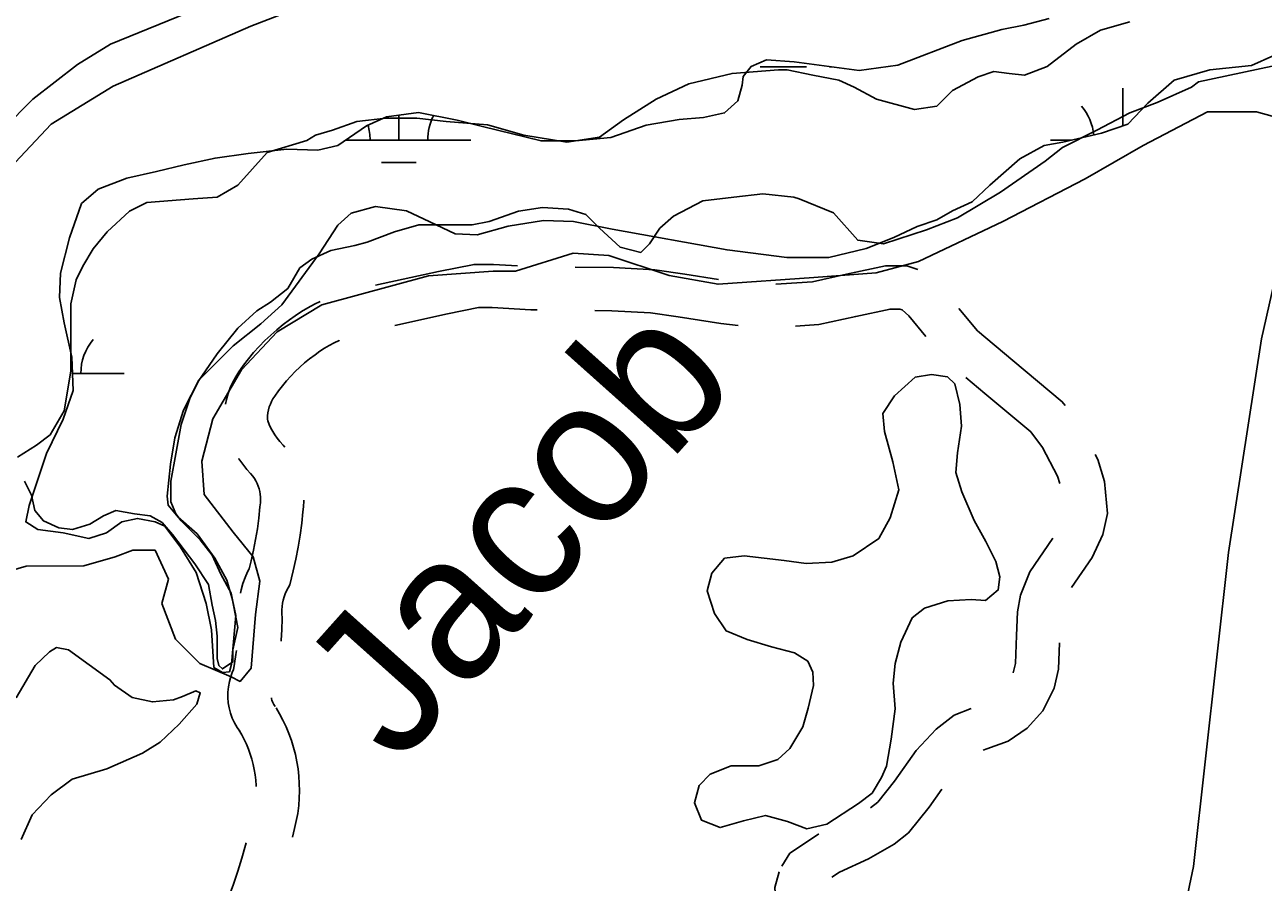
# Model space of a CAD drawing. Extents: x 3297772 to 3335630, y 634068 to 659439.
# Drawn here: x 3308389 to 3309248, y 651999 to 652593 of the extents above; entities that cross this region are included whole.
import ezdxf

# ---------------------------------------------------------------- set-up
doc = ezdxf.new("R2010")
doc.units = 0
for name, color, linetype in [('V-RIVR-IDEN', 7, 'Continuous'), ('V-ROAD-CNTR', 7, 'Continuous'), ('V-SITE-OTLN', 7, 'Continuous'), ('V-TOPO-SHOR', 7, 'Continuous'), ('V-WETL-SWMP', 7, 'Continuous')]:
    doc.layers.add(name, color=color, linetype=linetype)

msp = doc.modelspace()

# ---------------------------------------------------------------- linework, layer by layer
at = {"layer": 'V-ROAD-CNTR'}
for points in [[(3308635.08, 652655.96), (3308448.9, 652579.83), (3308426.11, 652565.67), (3308395.06, 652541.79), (3308374.78, 652521.01)], [(3308632.68, 652412.59), (3308676.36, 652422.12), (3308700.99, 652427.1), (3308714.44, 652427.12), (3308731.12, 652426.2)], [(3308771.1, 652425.28), (3308797.58, 652424.97), (3308826.31, 652423.42), (3308847.06, 652420.27), (3308870.52, 652416.61)], [(3308910.27, 652413.42), (3308913.82, 652413.63), (3308935.69, 652415.12), (3308959.24, 652420.32), (3308986.19, 652426.09), (3309000.97, 652426.12), (3309008.62, 652423.59)], [(3308528.64, 652330.15), (3308529.29, 652333.35), (3308530.46, 652337.47), (3308531.93, 652341.49), (3308533.7, 652345.38), (3308535.74, 652349.15), (3308537.91, 652352.51), (3308541.13, 652357.12), (3308544.55, 652361.62), (3308548.15, 652365.97), (3308551.92, 652370.17), (3308555.86, 652374.22), (3308559.96, 652378.11), (3308564.21, 652381.83), (3308568.61, 652385.37), (3308572.96, 652388.59), (3308576.92, 652391.48), (3308581.25, 652394.34), (3308585.7, 652397.01), (3308590.26, 652399.47), (3308594.37, 652401.45)], [(3308646.11, 652384.82), (3308682.52, 652392.76), (3308704.01, 652397.1), (3308713.63, 652397.12), (3308740.45, 652395.64), (3308744.77, 652395.59)], [(3308923.91, 652384.25), (3308939.97, 652385.35), (3308965.62, 652391.01), (3308989.4, 652396.1), (3308996.16, 652396.11), (3308997.8, 652395.57), (3309002.36, 652391.48), (3309014.25, 652377.19)], [(3309037.2, 652396.52), (3309050.08, 652381.04), (3309074.46, 652360.44), (3309108.81, 652331.78), (3309110.75, 652329.26)], [(3308784.77, 652395.11), (3308796.6, 652394.97), (3308823.24, 652393.54), (3308842.49, 652390.62), (3308872.01, 652386.01), (3308884.06, 652384.66)], [(3308569.77, 652300.44), (3308568.71, 652301.72), (3308566.3, 652304.36), (3308564.56, 652306.52), (3308562.95, 652308.79), (3308561.49, 652311.15), (3308560.17, 652313.6), (3308559.01, 652316.12), (3308558, 652318.71), (3308557.68, 652319.7), (3308557.67, 652320.12), (3308557.78, 652322.18), (3308558.05, 652324.22), (3308558.46, 652326.23), (3308559.02, 652328.21), (3308559.73, 652330.14), (3308560.57, 652332.01), (3308561.56, 652333.82), (3308562.82, 652335.78), (3308565.38, 652339.44), (3308568.06, 652342.97), (3308570.89, 652346.39), (3308573.85, 652349.69), (3308576.94, 652352.87), (3308580.16, 652355.92), (3308583.5, 652358.85), (3308586.96, 652361.62), (3308590.72, 652364.41), (3308594.04, 652366.83), (3308597.24, 652368.95), (3308600.53, 652370.92), (3308603.91, 652372.74), (3308607.37, 652374.41), (3308607.56, 652374.49)], [(3309041.99, 652348.6), (3309055.16, 652337.46), (3309087.04, 652310.87), (3309095.25, 652300.19), (3309105.61, 652280.24), (3309107.19, 652275.22)], [(3309131.59, 652295.3), (3309133.44, 652291.75), (3309138.2, 652276.62), (3309140.1, 652254.31), (3309137, 652239.68), (3309129.62, 652223.92), (3309115.29, 652203)], [(3308538.96, 652199.11), (3308539.45, 652201.46), (3308540.67, 652205.74), (3308542.19, 652209.92), (3308544, 652213.98), (3308545, 652215.84), (3308546.47, 652221.57), (3308548.12, 652228.9), (3308549.54, 652236.27), (3308550.75, 652243.68), (3308551.74, 652251.12), (3308552.55, 652259), (3308552.9, 652261.72), (3308553, 652263.69), (3308552.96, 652265.67), (3308552.77, 652267.64), (3308552.44, 652269.59), (3308551.95, 652271.51), (3308551.33, 652273.4), (3308550.57, 652275.22), (3308549.66, 652277), (3308548.63, 652278.7), (3308547.48, 652280.32), (3308546.07, 652282.02), (3308543.5, 652284.84), (3308540.6, 652288.44), (3308537.94, 652292.21), (3308537.78, 652292.46)], [(3308567.15, 652165.72), (3308567.22, 652166.47), (3308567.71, 652173.62), (3308568, 652181.44), (3308567.7, 652185.16), (3308567.68, 652187.46), (3308567.83, 652189.75), (3308568.14, 652192.03), (3308568.61, 652194.29), (3308569.23, 652196.5), (3308570.02, 652198.67), (3308570.96, 652200.78), (3308573.15, 652204.87), (3308575.64, 652214.55), (3308577.48, 652222.75), (3308579.08, 652231), (3308580.43, 652239.29), (3308581.54, 652247.62), (3308582.35, 652255.55), (3308582.79, 652258.99), (3308583.02, 652263.21), (3308583.01, 652263.61)], [(3309102.29, 652237.12), (3309086.4, 652213.92), (3309079.8, 652197.78), (3309077.86, 652186.02), (3309077.07, 652169.68), (3309076.39, 652150.25), (3309074.89, 652143.72)], [(3309106.91, 652164.64), (3309106.27, 652146.34), (3309103.26, 652133.21), (3309095.41, 652117.42), (3309084.41, 652105.38), (3309071.4, 652096.33), (3309056.64, 652091.09), (3309054.07, 652090.1)], [(3308538.47, 652103.38), (3308536.74, 652105.86), (3308534.91, 652109.07), (3308533.37, 652112.44), (3308532.13, 652115.9), (3308531.2, 652119.48), (3308530.58, 652123.12), (3308530.28, 652126.8), (3308530.31, 652130.5), (3308530.65, 652134.17), (3308531.32, 652137.8), (3308532.3, 652141.37), (3308533.59, 652144.82), (3308534.07, 652145.83), (3308534.92, 652150.31), (3308535.91, 652156.5), (3308536.27, 652159.3)], [(3308563.14, 652120.44), (3308562.15, 652121.87), (3308561.63, 652122.79), (3308561.18, 652123.75), (3308560.82, 652124.77), (3308560.55, 652125.79), (3308560.43, 652126.55)], [(3308575, 652029.8), (3308576.49, 652035.95), (3308578.8, 652046.37), (3308579.45, 652051.82), (3308579.81, 652056.88), (3308579.93, 652061.95), (3308579.82, 652067.03), (3308579.48, 652072.09), (3308578.91, 652077.13), (3308578.1, 652082.14), (3308577.06, 652087.11), (3308575.79, 652092.02), (3308574.3, 652096.87), (3308572.58, 652101.65), (3308570.64, 652106.34), (3308568.49, 652110.94), (3308566.13, 652115.42), (3308563.74, 652119.5)], [(3309045.74, 652119.04), (3309033.99, 652114.5), (3309021.33, 652104.72), (3309007.5, 652089.97), (3308992.61, 652068.72), (3308980.9, 652054.21), (3308975.78, 652050.09)], [(3308549.86, 652065.05), (3308549.85, 652065.69), (3308549.6, 652069.38), (3308549.18, 652073.04), (3308548.59, 652076.67), (3308547.84, 652080.29), (3308546.92, 652083.85), (3308545.83, 652087.38), (3308544.58, 652090.84), (3308543.18, 652094.25), (3308541.62, 652097.58), (3308539.9, 652100.84), (3308537.86, 652104.32)], [(3309025.4, 652063.23), (3309016.59, 652050.68), (3309002.22, 652032.85), (3308992.36, 652024.93), (3308974.56, 652014.72), (3308954.29, 652005.66), (3308948.98, 652002.11)], [(3308940.09, 652032.18), (3308939.72, 652032.01), (3308919.84, 652018.71), (3308914.31, 652009.8)], [(3308506.3, 651933.04), (3308507.99, 651936.17), (3308512.32, 651944.66), (3308516.46, 651953.26), (3308520.4, 651961.95), (3308524.15, 651970.75), (3308527.69, 651979.53), (3308531.04, 651988.38), (3308534.21, 651997.29), (3308537.2, 652006.27), (3308540, 652015.3), (3308542.61, 652024.4), (3308542.99, 652025.84)], [(3308912.56, 652005.8), (3308909.64, 651995.01), (3308910.58, 651977.74), (3308912.04, 651961.38), (3308910.95, 651952.57), (3308910.07, 651950.34), (3308906.12, 651947.18), (3308902.79, 651945.06)]]:
    msp.add_lwpolyline(points, dxfattribs=at)
at = {"layer": 'V-SITE-OTLN'}
for points in [[(3308364.08, 652210.12), (3308390.31, 652217.89), (3308430.46, 652217.97), (3308452.07, 652224.19), (3308464.41, 652228.84), (3308479.85, 652228.87), (3308489.15, 652208.81), (3308484.55, 652191.82), (3308493.86, 652167.13), (3308510.88, 652150.18), (3308532.52, 652140.95), (3308538.7, 652137.88), (3308546.4, 652147.15), (3308549.42, 652184.22), (3308552.46, 652207.39), (3308547.8, 652224.36), (3308533.87, 652241.32), (3308513.75, 652267.54), (3308512.16, 652290.69), (3308519.83, 652320.05), (3308539.84, 652354.06), (3308564.5, 652380.35), (3308595.34, 652398.94), (3308669.43, 652419.15), (3308714.2, 652422.33), (3308729.64, 652422.35), (3308769.76, 652434.78), (3308794.48, 652433.28), (3308836.19, 652419.46), (3308870.17, 652413.35), (3308936.56, 652418.11), (3308979.79, 652421.28), (3309009.11, 652429.05), (3309067.74, 652456.96), (3309124.82, 652486.4), (3309164.92, 652509.64), (3309209.66, 652532.89), (3309243.63, 652532.95), (3309265.26, 652526.81)], [(3309273.05, 652491.31), (3309247.01, 652375.45), (3309224.13, 652227.17), (3309199.83, 652009.41), (3309134.02, 651695.82), (3309095.7, 651542.88), (3309061.92, 651444), (3309015.73, 651366.7), (3308977.24, 651307.95), (3308976.38, 651285.31), (3308975.77, 651269.35), (3308971.2, 651235.37), (3308926.62, 651128.74), (3308798.85, 650920.04), (3308618.65, 650674.19), (3308493.84, 650527.26), (3308338.21, 650352.48), (3308239.64, 650216.41), (3308134.92, 650067.98)]]:
    msp.add_lwpolyline(points, dxfattribs=at)
at = {"layer": 'V-TOPO-SHOR'}
for points in [[(3308651.25, 652633.01), (3308546.2, 652592.43), (3308450.71, 652550.65), (3308407.73, 652524.39), (3308368.34, 652482.61), (3308345.66, 652439.63), (3308326.56, 652368.01), (3308293.14, 652235.51), (3308228.68, 651988.42), (3308198.84, 651921.57), (3308167.8, 651876.21), (3308085.44, 651784.3), (3307992.33, 651695.96), (3307909.96, 651625.54), (3307875.35, 651577.79), (3307853.86, 651543.17), (3307844.31, 651530.04), (3307809.69, 651453.64), (3307781.04, 651365.31), (3307770.3, 651317.56), (3307765.53, 651296.08)], [(3309155.58, 652595.41), (3309135.29, 652589.44), (3309118.58, 652579.89), (3309098.29, 652564.38), (3309082.77, 652558.41), (3309072.02, 652559.6), (3309061.28, 652560.79), (3309050.54, 652557.21), (3309032.63, 652547.66), (3309021.89, 652536.92), (3309006.37, 652534.53), (3308980.11, 652541.7), (3308964.59, 652550.05), (3308953.85, 652554.83), (3308935.94, 652558.41), (3308918.04, 652561.99), (3308912.07, 652561.99), (3308879.84, 652559.6), (3308850, 652552.44), (3308827.32, 652541.7), (3308804.64, 652527.37), (3308787.92, 652515.43), (3308765.24, 652511.85), (3308735.4, 652516.63), (3308710.33, 652523.79), (3308681.69, 652526.18), (3308661.39, 652528.57), (3308639.91, 652528.57), (3308619.61, 652526.18), (3308602.9, 652520.21), (3308590.97, 652516.63), (3308585, 652513.05), (3308557.54, 652504.69), (3308537.25, 652482.01), (3308522.92, 652473.66), (3308506.21, 652472.46), (3308473.98, 652470.07), (3308462.05, 652464.11), (3308446.53, 652449.78), (3308436.98, 652437.84), (3308429.82, 652425.91), (3308425.04, 652416.36), (3308421.46, 652399.65), (3308421.46, 652386.52), (3308421.46, 652367.42), (3308421.46, 652353.09)], [(3308389.23, 652276.7), (3308394.01, 652267.15), (3308396.39, 652256.4), (3308402.36, 652249.24), (3308413.1, 652244.47), (3308422.65, 652243.27), (3308434.59, 652246.85), (3308444.14, 652252.82), (3308452.5, 652256.4), (3308465.63, 652254.02), (3308476.37, 652252.82), (3308484.73, 652248.05), (3308491.89, 652239.69), (3308507.41, 652219.4), (3308516.96, 652205.07), (3308519.34, 652190.75), (3308521.73, 652180.01), (3308522.92, 652169.26), (3308522.92, 652158.52), (3308522.92, 652153.75), (3308524.12, 652148.97), (3308526.51, 652146.58), (3308533.67, 652151.36), (3308533.67, 652159.71), (3308537.25, 652175.23), (3308532.47, 652199.11), (3308525.31, 652212.24), (3308519.34, 652225.37), (3308510.99, 652236.11), (3308497.86, 652249.24), (3308494.28, 652254.02), (3308490.69, 652262.37), (3308490.69, 652276.7), (3308494.28, 652295.79), (3308497.86, 652316.09), (3308503.83, 652333.99), (3308509.79, 652345.93), (3308522.92, 652365.03), (3308537.25, 652382.93), (3308550.38, 652394.87), (3308559.93, 652400.84), (3308571.87, 652410.39), (3308580.22, 652424.71), (3308588.58, 652430.68), (3308601.71, 652436.65), (3308618.42, 652440.23), (3308626.78, 652442.62), (3308645.88, 652449.78), (3308662.59, 652454.56), (3308684.07, 652454.56), (3308699.59, 652454.56), (3308711.53, 652456.94), (3308731.82, 652464.11), (3308748.53, 652466.49), (3308766.44, 652465.3), (3308778.38, 652461.72), (3308787.92, 652452.17), (3308802.25, 652439.04), (3308816.57, 652435.46), (3308822.54, 652441.43), (3308829.7, 652452.17), (3308839.25, 652460.52), (3308859.55, 652471.27), (3308881.03, 652473.66), (3308901.33, 652476.04), (3308922.81, 652473.66), (3308926.39, 652472.46), (3308950.27, 652462.91), (3308966.98, 652443.81), (3308984.88, 652441.43), (3309014.73, 652450.97), (3309036.21, 652459.33), (3309066.06, 652477.24), (3309097.09, 652498.72), (3309109.03, 652508.27), (3309132.9, 652520.21), (3309155.58, 652532.15), (3309174.68, 652539.31), (3309198.56, 652550.05), (3309203.33, 652553.63), (3309276.15, 652569.15)], [(3308421.46, 652353.09), (3308416.69, 652325.64), (3308407.14, 652308.93), (3308397.59, 652301.76), (3308384.46, 652293.41)], [(3308967.63, 652053.21), (3308945.71, 652038.88), (3308931.68, 652035.54), (3308918.4, 652040.61), (3308903.08, 652044.92), (3308887.78, 652041.07), (3308871.71, 652036.44), (3308858.68, 652041.52), (3308853.81, 652053.77), (3308857.1, 652065.77), (3308864.75, 652073.44), (3308879.28, 652079.33), (3308898.42, 652079.37), (3308911.69, 652083.73), (3308919.84, 652091.4), (3308929, 652106.48), (3308932.55, 652119.25), (3308936.35, 652135.08), (3308935.82, 652144.26), (3308932.49, 652151.91), (3308923.29, 652157.77), (3308907.2, 652161.82), (3308890.35, 652166.89), (3308875.79, 652172.99), (3308867.6, 652184.97), (3308862.72, 652200.78), (3308865.76, 652213.04), (3308874.68, 652223.26), (3308888.2, 652225.07), (3308916.02, 652221.81), (3308931.34, 652219.54), (3308948.95, 652220.59), (3308963.74, 652224.96), (3308981.58, 652236.99), (3308989.47, 652251.3), (3308995.55, 652270.8), (3308991.44, 652290.25), (3308985.58, 652311.26), (3308984.33, 652323.67), (3308992.47, 652335.93), (3309006.89, 652348.92), (3309018.17, 652350.68), (3309029.15, 652349.11), (3309034.36, 652344.17), (3309037.71, 652329.89), (3309039.01, 652314.83), (3309036.24, 652296.45), (3309034.99, 652282.67), (3309039.1, 652269.41), (3309047.81, 652249.52), (3309055.75, 652234.98), (3309062.67, 652220.96), (3309065.49, 652210.5), (3309064.49, 652201.31), (3309055.57, 652193.9), (3309045.62, 652194.64), (3309029.54, 652193.85), (3309013.22, 652188.71), (3309004.81, 652182.06), (3308996.93, 652165.2), (3308992.87, 652150.39), (3308991.62, 652136.61), (3308992.93, 652118.75), (3308990.16, 652097.81), (3308986.88, 652079.18), (3308983.58, 652071.26), (3308976.96, 652060.27), (3308967.63, 652053.21)], [(3308383.56, 652126.53), (3308396.67, 652148.98), (3308406.71, 652158.28), (3308411.34, 652161.38), (3308419.85, 652159.85), (3308448.51, 652139.02), (3308451.61, 652135.16), (3308464, 652126.68), (3308477.93, 652123.61), (3308492.62, 652125.18), (3308498.8, 652127.52), (3308508.08, 652131.4), (3308511.17, 652129.86), (3308508.87, 652122.12), (3308496.52, 652108.17), (3308483.39, 652095.78), (3308471.03, 652088.02), (3308446.3, 652077.15), (3308422.34, 652070.14), (3308407.67, 652059.29), (3308394.54, 652045.34), (3308386.84, 652028.31)]]:
    msp.add_lwpolyline(points, dxfattribs=at)
at = {"layer": 'V-WETL-SWMP'}
for p, q in [((3308899.44, 652564.04), (3308931.44, 652564.04)), ((3308947.44, 652564.04), (3308948.9, 652564.04)), ((3309150.75, 652523.04), (3309150.75, 652549.3)), ((3308648.84, 652513.3), (3308648.84, 652530.65)), ((3308612.04, 652513.3), (3308698.84, 652513.3)), ((3309100.75, 652513.3), (3309115.2, 652513.3)), ((3308636.84, 652497.87), (3308660.84, 652497.87)), ((3308422.48, 652351.44), (3308458.37, 652351.44))]:
    msp.add_line(p, q, dxfattribs=at)
for points in [[(3308526.59, 652143.97), (3308520.58, 652147.57), (3308519, 652173.62), (3308515.13, 652192.01), (3308508.2, 652213.45), (3308497.44, 652231.06), (3308486.68, 652245.6), (3308479.78, 652248.65), (3308467.51, 652250.93), (3308456.79, 652248.61), (3308446.07, 652240.92), (3308433.82, 652237.07), (3308416.18, 652240.87), (3308398.55, 652243.13), (3308390.11, 652248.48), (3308392.39, 652259.98), (3308404.58, 652296.02), (3308416.04, 652319.8), (3308422.9, 652339.74), (3308422.08, 652362.73), (3308416.68, 652386.48), (3308413.58, 652404.1), (3308414.31, 652420.96), (3308420.4, 652445.49), (3308428.78, 652469.27), (3308440.26, 652479.25), (3308460.17, 652486.95), (3308480.85, 652491.59), (3308500, 652496.22), (3308521.45, 652500.86), (3308544.44, 652503.97), (3308571.25, 652507.08), (3308592.71, 652506.36), (3308606.5, 652509.45), (3308626.4, 652523.28), (3308640.19, 652529.44), (3308662.4, 652532.54), (3308689.24, 652527.23), (3308706.87, 652522.66), (3308747.51, 652512.78), (3308771.26, 652512.82), (3308795.78, 652515.17), (3308820.29, 652523.64), (3308843.27, 652527.52), (3308860.13, 652529.08), (3308874.68, 652532.18), (3308883.87, 652540.62), (3308886.91, 652551.36), (3308887.67, 652557.49), (3308893.02, 652564.4), (3308903.74, 652569.01), (3308922.9, 652567.52), (3308968.12, 652561.47), (3308994.94, 652565.35), (3309039.36, 652582.3), (3309066.93, 652590.01), (3309082.25, 652593.1), (3309099.87, 652597.74)], [(3309255.49, 652571.97), (3309240.17, 652565.05), (3309211.06, 652561.93), (3309186.55, 652554.98), (3309168.19, 652538.85), (3309154.42, 652524.27), (3309136.04, 652518.1), (3309109.23, 652511.92), (3309096.2, 652509.6), (3309079.36, 652500.37), (3309058.7, 652481.94), (3309046.46, 652470.42), (3309032.68, 652464.27), (3309021.96, 652458.11), (3309008.18, 652453.49), (3308992.1, 652445.8), (3308972.95, 652438.1), (3308946.91, 652431.92), (3308917.79, 652431.86), (3308876.4, 652437.15), (3308796.67, 652451.56), (3308769.83, 652456.88), (3308749.14, 652457.6), (3308724.63, 652453.73), (3308703.18, 652447.56), (3308687.85, 652448.29), (3308670.21, 652456.69), (3308654.1, 652464.32), (3308632.64, 652467.35), (3308615.79, 652462.72), (3308606.61, 652454.27), (3308593.62, 652434.32), (3308567.62, 652399.02), (3308553.09, 652385.97), (3308533.96, 652370.6), (3308521.72, 652358.32), (3308510.25, 652346.8), (3308499.56, 652326.09), (3308493.46, 652306.92), (3308490.43, 652288.52), (3308488.17, 652266.29), (3308488.95, 652260.16), (3308495.86, 652251.75), (3308508.91, 652240.28), (3308521.21, 652223.44), (3308529.66, 652208.13), (3308533.52, 652194.34), (3308535.84, 652183.61), (3308532.84, 652149.89), (3308531.32, 652144.52), (3308526.59, 652143.97)]]:
    msp.add_lwpolyline(points, dxfattribs=at)
for centre, start, end in [((3309095.51, 652513.77), 5.01406, 40.77184), ((3308704.09, 652513.77), 151.78126, 180.77184), ((3308593.6, 652513.77), 359.22818, 16.41025), ((3308463.62, 652351.91), 139.22818, 180.77184)]:
    msp.add_arc(centre, 35.25, start, end, dxfattribs=at)

# ---------------------------------------------------------------- texts
at = {"layer": 'V-RIVR-IDEN'}
msp.add_text('Jacob', height=100, rotation=48.20079, dxfattribs=at).set_placement((3308648.06, 652078.72))

doc.saveas('drawing.dxf')
